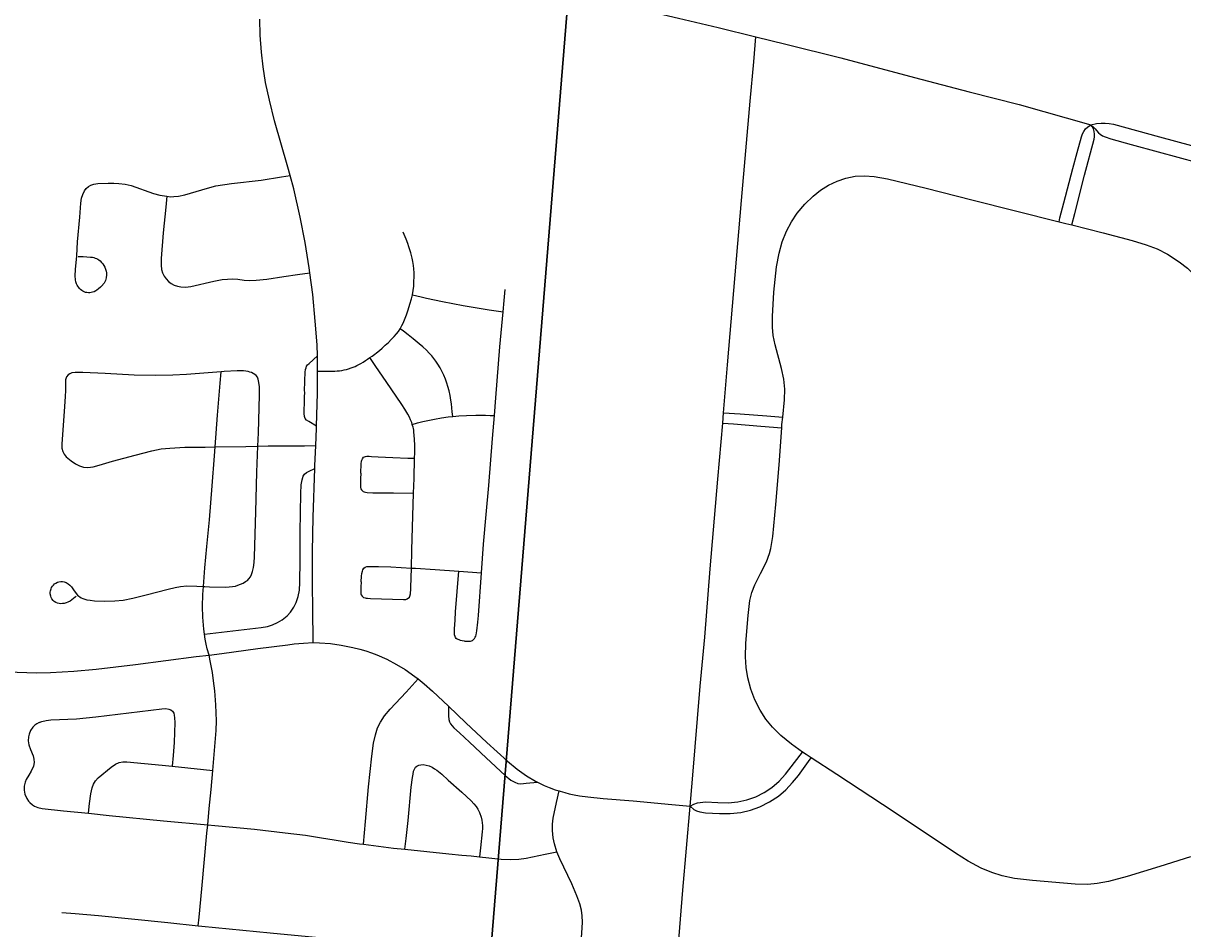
# Model space of a CAD drawing. Extents: x 0 to 34, y 0 to 22.
# Drawn here: x 5.715 to 6.387, y 20.306 to 20.831 of the extents above; entities that cross this region are included whole.
import ezdxf

# ---------------------------------------------------------------- set-up
doc = ezdxf.new("R2010")
doc.units = 0
for name, color, linetype in [('GM_X_City_Street', 7, 'Continuous'), ('GM_X_Corporation', 7, 'Continuous'), ('GM_X_County_Road', 7, 'Continuous')]:
    doc.layers.add(name, color=color, linetype=linetype)

msp = doc.modelspace()

# ---------------------------------------------------------------- linework, layer by layer
at = {"layer": 'GM_X_City_Street'}
msp.add_line((5.96756, 20.51336), (5.98052, 20.5125), dxfattribs=at)
for points in [[(5.88303, 20.47194), (5.88285, 20.49193), (5.8827, 20.50501), (5.88267, 20.52484), (5.88301, 20.54465), (5.88398, 20.57303), (5.88403, 20.57439), (5.88453, 20.58619), (5.88496, 20.5961), (5.88499, 20.59753), (5.88552, 20.61663), (5.88551, 20.62933), (5.88551, 20.63651), (5.88545, 20.63835), (5.88524, 20.64459), (5.88424, 20.65835), (5.88271, 20.67386), (5.88106, 20.68644), (5.88069, 20.68931), (5.87833, 20.70408), (5.87543, 20.71876), (5.8717, 20.73517), (5.86965, 20.74296), (5.86838, 20.74782), (5.86066, 20.77468), (5.85759, 20.78663), (5.85544, 20.79687), (5.85397, 20.80598), (5.85301, 20.81453), (5.85229, 20.82436), (5.85207, 20.83357)], [(6.09231, 20.26583), (6.09735, 20.32839), (6.10156, 20.37704), (6.10292, 20.39279), (6.10749, 20.44669), (6.11004, 20.47515), (6.11322, 20.51481), (6.11776, 20.56679), (6.12048, 20.5993), (6.12098, 20.60532), (6.1233, 20.63306), (6.13131, 20.72842), (6.13634, 20.78601), (6.13845, 20.80895), (6.13978, 20.82334)], [(6.31552, 20.71611), (6.31607, 20.71828), (6.31831, 20.72706), (6.32352, 20.74693), (6.32606, 20.75634), (6.32859, 20.76542), (6.32917, 20.76707), (6.32987, 20.76853), (6.33092, 20.77001), (6.33197, 20.77091), (6.334, 20.77239)], [(6.32296, 20.71422), (6.32461, 20.72082), (6.33039, 20.74317), (6.33595, 20.76395), (6.3361, 20.76538), (6.33617, 20.76685), (6.33596, 20.7684), (6.33547, 20.77001), (6.33484, 20.77127), (6.334, 20.77239)], [(5.79812, 20.73085), (5.80022, 20.7306), (5.80229, 20.73064), (5.80487, 20.73086), (5.80862, 20.73164), (5.82175, 20.73563), (5.82648, 20.73691), (5.83562, 20.73827), (5.85291, 20.74025), (5.86464, 20.74215), (5.86965, 20.74296)], [(6.15532, 20.60276), (6.15638, 20.61274), (6.15645, 20.61905), (6.15591, 20.62472), (6.15462, 20.63087), (6.15082, 20.64464), (6.14976, 20.65003), (6.14929, 20.65488), (6.1493, 20.66102), (6.15021, 20.67523), (6.15177, 20.69001), (6.15316, 20.69788), (6.15497, 20.70437), (6.15747, 20.71061), (6.16034, 20.71601), (6.16376, 20.72108), (6.1681, 20.72623), (6.17293, 20.73094), (6.17722, 20.73438), (6.18184, 20.73731), (6.18679, 20.73965), (6.19198, 20.74141), (6.19732, 20.74247), (6.20277, 20.74275), (6.20825, 20.74235), (6.21613, 20.74097), (6.23842, 20.73554), (6.26493, 20.72881), (6.31552, 20.71611)], [(5.74663, 20.69594), (5.74955, 20.69583), (5.75394, 20.6956), (5.75507, 20.6955), (5.75581, 20.69532), (5.75666, 20.69505), (5.75742, 20.6947), (5.75807, 20.69437), (5.75868, 20.69392), (5.75944, 20.69335), (5.76024, 20.69253), (5.76099, 20.69166), (5.76168, 20.69062), (5.76216, 20.68968), (5.76261, 20.68864), (5.76292, 20.6875), (5.76311, 20.68642), (5.76319, 20.68524), (5.76303, 20.6836), (5.76285, 20.68281), (5.76255, 20.68201), (5.76222, 20.68129), (5.76175, 20.68051), (5.76029, 20.6787), (5.75961, 20.67807), (5.75853, 20.6771), (5.75764, 20.67643), (5.7569, 20.67597), (5.75592, 20.6755), (5.75505, 20.67525), (5.7543, 20.67507), (5.75341, 20.67494), (5.7527, 20.67492), (5.75177, 20.67499), (5.75106, 20.67512), (5.75021, 20.6754), (5.74947, 20.67574), (5.74877, 20.6762), (5.74808, 20.67674), (5.74752, 20.67731), (5.74703, 20.67787), (5.74649, 20.67865), (5.74613, 20.67927), (5.74573, 20.68016), (5.74539, 20.68122), (5.74512, 20.68236), (5.74492, 20.6847), (5.7451, 20.68835), (5.746, 20.69636), (5.74642, 20.70448), (5.7476, 20.71869), (5.74833, 20.72677), (5.74873, 20.72973), (5.74938, 20.73198), (5.75038, 20.73405), (5.75141, 20.73537), (5.75268, 20.73646), (5.75413, 20.7373), (5.75573, 20.73785), (5.75805, 20.73821), (5.7642, 20.73843), (5.76742, 20.7384), (5.77037, 20.73834), (5.77392, 20.73791), (5.77745, 20.73705), (5.79034, 20.73249), (5.79404, 20.73155), (5.79812, 20.73085)], [(5.79812, 20.73085), (5.79749, 20.72447), (5.79602, 20.70966), (5.79488, 20.69478), (5.79482, 20.69095), (5.79513, 20.68833), (5.79569, 20.68641), (5.79656, 20.6846), (5.79772, 20.68296), (5.7991, 20.68151), (5.80069, 20.68027), (5.80245, 20.6793), (5.80433, 20.67862), (5.80629, 20.67824), (5.80892, 20.67814), (5.81214, 20.67851), (5.82546, 20.68168), (5.83026, 20.68254), (5.83327, 20.68278), (5.83606, 20.68288), (5.83935, 20.68268), (5.84299, 20.68227), (5.84615, 20.68204), (5.84993, 20.68215), (5.85617, 20.68274), (5.86604, 20.68429), (5.87398, 20.68542), (5.88106, 20.68644)], [(6.31552, 20.71611), (6.3195, 20.71511), (6.32296, 20.71422)], [(6.32296, 20.71422), (6.34106, 20.70956), (6.35788, 20.70522), (6.36615, 20.70271), (6.37244, 20.70028), (6.37846, 20.69726), (6.38514, 20.6929), (6.38995, 20.6891), (6.39486, 20.68447), (6.39933, 20.67942), (6.40294, 20.67448), (6.40637, 20.66868), (6.40946, 20.662), (6.41242, 20.65388), (6.42536, 20.61368), (6.42937, 20.60127)], [(5.94055, 20.67374), (5.94095, 20.67616), (5.94128, 20.67876), (5.94145, 20.68155), (5.94153, 20.68402), (5.94149, 20.68653), (5.94141, 20.68875), (5.94121, 20.69078), (5.94087, 20.69294), (5.94046, 20.69494), (5.94005, 20.69652), (5.93964, 20.69804), (5.9391, 20.69985), (5.93857, 20.70153), (5.93787, 20.7035), (5.93692, 20.70605), (5.93527, 20.71004)], [(5.93343, 20.65398), (5.93451, 20.65582), (5.93528, 20.65734), (5.93604, 20.6591), (5.93713, 20.66207), (5.93808, 20.66489), (5.9391, 20.66819), (5.94, 20.67139), (5.94055, 20.67374)], [(5.94055, 20.67374), (5.9456, 20.67247), (5.94877, 20.67173), (5.95794, 20.66983), (5.96994, 20.66753), (5.98508, 20.66489), (5.98917, 20.66432), (5.99316, 20.6639)], [(5.99316, 20.6639), (5.99376, 20.67032), (5.99426, 20.67673)], [(5.98806, 20.60363), (5.98883, 20.61389), (5.99128, 20.64361), (5.99316, 20.6639)], [(5.91584, 20.63725), (5.9172, 20.63815), (5.91868, 20.63922), (5.91979, 20.64008), (5.92148, 20.64144), (5.92308, 20.64284), (5.92484, 20.64448), (5.92661, 20.64609), (5.9283, 20.64777), (5.92989, 20.64951), (5.93129, 20.6511), (5.93245, 20.6525), (5.93343, 20.65398)], [(5.9639, 20.60317), (5.96367, 20.60576), (5.9634, 20.60818), (5.96313, 20.61041), (5.96284, 20.61253), (5.96235, 20.61538), (5.9618, 20.61809), (5.96116, 20.62044), (5.9606, 20.62236), (5.95972, 20.62475), (5.95875, 20.62707), (5.95777, 20.62909), (5.95656, 20.63137), (5.95528, 20.63338), (5.95405, 20.6353), (5.95296, 20.63678), (5.95173, 20.63832), (5.95035, 20.63988), (5.94869, 20.64154), (5.94659, 20.64352), (5.94452, 20.64535), (5.94108, 20.64816), (5.93818, 20.65044), (5.93536, 20.65258), (5.93343, 20.65398)], [(5.88499, 20.59753), (5.88042, 20.60026), (5.87919, 20.60105), (5.87841, 20.60197), (5.87797, 20.60311), (5.87775, 20.60492), (5.87802, 20.61298), (5.87798, 20.61482), (5.87808, 20.61669), (5.87803, 20.61855), (5.87815, 20.6229), (5.87826, 20.62536), (5.87831, 20.62721), (5.87841, 20.62881), (5.87858, 20.63029), (5.87887, 20.63141), (5.87918, 20.63233), (5.87973, 20.63305), (5.88064, 20.63389), (5.88545, 20.63835)], [(5.88551, 20.62933), (5.89159, 20.62932), (5.89422, 20.62931), (5.89558, 20.6294), (5.89684, 20.6295), (5.89834, 20.62964), (5.89969, 20.62985), (5.90092, 20.6301), (5.90228, 20.63043), (5.90356, 20.63079), (5.90495, 20.63125), (5.90614, 20.63166), (5.90733, 20.63215), (5.90836, 20.63265), (5.90947, 20.63322), (5.91063, 20.63386), (5.91198, 20.63466), (5.91329, 20.63552), (5.91457, 20.63639), (5.91584, 20.63725)], [(5.94046, 20.59849), (5.94012, 20.59953), (5.9395, 20.60115), (5.93877, 20.60278), (5.9379, 20.6044), (5.93614, 20.60734), (5.93435, 20.61015), (5.92535, 20.6235), (5.91933, 20.63217), (5.91584, 20.63725)], [(5.74089, 20.62726), (5.73999, 20.62603), (5.73944, 20.62428), (5.7393, 20.62181), (5.73933, 20.61816), (5.73915, 20.61467), (5.73871, 20.60881), (5.73728, 20.58714), (5.73727, 20.58466), (5.73779, 20.58289), (5.73864, 20.58123), (5.73981, 20.57979), (5.74263, 20.57736), (5.74519, 20.57558), (5.74742, 20.5745), (5.74979, 20.5738), (5.75226, 20.57358), (5.75533, 20.57395), (5.75893, 20.57491), (5.76667, 20.57719), (5.77987, 20.58065), (5.78945, 20.58318), (5.79492, 20.58425), (5.79984, 20.58482), (5.8085, 20.58527), (5.8203, 20.5854), (5.82616, 20.58547), (5.84388, 20.58568), (5.85094, 20.58588), (5.85691, 20.58605), (5.878, 20.58616), (5.88453, 20.58619)], [(5.8194, 20.50457), (5.82011, 20.50449), (5.82295, 20.50431), (5.83188, 20.50416), (5.83424, 20.50431), (5.83622, 20.50451), (5.83791, 20.50474), (5.83927, 20.50517), (5.84078, 20.50574), (5.84246, 20.50649), (5.84377, 20.5073), (5.84484, 20.50805), (5.84564, 20.50884), (5.84664, 20.51004), (5.84732, 20.51139), (5.84791, 20.51309), (5.84839, 20.51559), (5.84874, 20.51846), (5.84897, 20.5217), (5.84968, 20.54779), (5.85035, 20.57074), (5.85094, 20.58588), (5.85124, 20.59369), (5.85188, 20.6154), (5.85181, 20.62022), (5.85148, 20.62282), (5.85113, 20.6247), (5.85063, 20.62589), (5.85001, 20.62682), (5.8492, 20.62745), (5.8482, 20.62813), (5.84718, 20.62859), (5.84631, 20.62889), (5.84539, 20.6292), (5.84398, 20.62943), (5.84265, 20.62957), (5.84103, 20.62963), (5.8389, 20.62965), (5.83136, 20.6292), (5.82966, 20.62906), (5.80959, 20.62749), (5.80153, 20.62703), (5.79161, 20.62685), (5.7792, 20.6271), (5.76245, 20.62797), (5.74936, 20.62861), (5.74496, 20.62861), (5.74308, 20.62838), (5.74189, 20.62789), (5.74089, 20.62726)], [(5.81633, 20.30772), (5.81681, 20.31271), (5.81838, 20.32917), (5.82143, 20.36139), (5.82189, 20.36626), (5.82277, 20.37564), (5.82385, 20.38679), (5.8248, 20.39783), (5.82681, 20.42088), (5.82701, 20.42648), (5.8266, 20.43581), (5.82594, 20.44387), (5.82521, 20.44978), (5.82457, 20.45459), (5.82392, 20.45841), (5.82334, 20.46134), (5.82263, 20.46469), (5.82162, 20.46832), (5.82099, 20.47108), (5.82045, 20.47385), (5.82002, 20.47679), (5.81959, 20.47973), (5.81894, 20.4866), (5.81877, 20.49287), (5.81903, 20.49975), (5.8194, 20.50457), (5.82022, 20.5153), (5.8213, 20.52771), (5.82293, 20.54314), (5.82438, 20.56295), (5.8258, 20.58031), (5.82616, 20.58547), (5.82747, 20.6039), (5.82878, 20.62004), (5.82902, 20.62253), (5.82966, 20.62906)], [(6.12098, 20.60532), (6.13063, 20.6046), (6.14616, 20.60345), (6.15532, 20.60276)], [(5.94046, 20.59849), (5.94348, 20.59943), (5.94656, 20.60021), (5.94956, 20.60087), (5.95338, 20.60161), (5.95745, 20.60227), (5.96127, 20.60284), (5.9639, 20.60317)], [(5.94181, 20.57891), (5.94189, 20.58199), (5.94189, 20.5863), (5.94181, 20.58999), (5.94165, 20.59213), (5.9414, 20.59422), (5.94128, 20.59518), (5.94111, 20.59608), (5.94091, 20.59698), (5.94066, 20.59789), (5.94046, 20.59849)], [(5.9639, 20.60317), (5.96756, 20.60345), (5.97184, 20.60366), (5.97734, 20.60383), (5.98022, 20.60387), (5.98302, 20.60387), (5.98556, 20.60378), (5.98806, 20.60363)], [(5.98052, 20.5125), (5.98182, 20.52898), (5.98336, 20.54632), (5.98482, 20.56306), (5.98707, 20.59033), (5.98806, 20.60363)], [(6.12048, 20.5993), (6.12673, 20.59881), (6.14261, 20.59756), (6.15472, 20.5966)], [(6.15472, 20.5966), (6.15486, 20.59852), (6.15532, 20.60276)], [(6.16676, 20.40847), (6.1603, 20.41298), (6.15413, 20.41806), (6.14938, 20.42283), (6.14552, 20.42758), (6.14219, 20.43271), (6.13914, 20.4387), (6.13674, 20.445), (6.135, 20.4515), (6.13403, 20.45754), (6.13365, 20.46365), (6.13385, 20.47165), (6.1352, 20.48773), (6.13625, 20.49627), (6.13739, 20.50098), (6.13908, 20.50552), (6.14243, 20.51211), (6.14585, 20.51882), (6.14763, 20.52356), (6.14846, 20.52661), (6.14961, 20.53343), (6.15133, 20.55205), (6.15315, 20.57497), (6.15472, 20.5966)], [(5.91057, 20.5702), (5.91092, 20.57561), (5.91109, 20.57711), (5.91124, 20.57785), (5.91153, 20.57859), (5.91227, 20.57949), (5.91342, 20.57995), (5.91416, 20.58003), (5.91552, 20.58003), (5.91688, 20.57995), (5.92075, 20.57978), (5.92925, 20.57933), (5.93793, 20.579), (5.94181, 20.57891)], [(5.94123, 20.5586), (5.94151, 20.56713), (5.94181, 20.57891)], [(5.82002, 20.47679), (5.82332, 20.47718), (5.85288, 20.48066), (5.85654, 20.48135), (5.85951, 20.48227), (5.86235, 20.48354), (5.86503, 20.48511), (5.8679, 20.48741), (5.86989, 20.48959), (5.87178, 20.49247), (5.8731, 20.49519), (5.87428, 20.49873), (5.87498, 20.50239), (5.87536, 20.50672), (5.8755, 20.51979), (5.87554, 20.53598), (5.87584, 20.5584), (5.87607, 20.56337), (5.87654, 20.56644), (5.87713, 20.56843), (5.87803, 20.56972), (5.87922, 20.57061), (5.88064, 20.5714), (5.88398, 20.57303)], [(5.91057, 20.5702), (5.91044, 20.56701), (5.91036, 20.56344), (5.9104, 20.56269), (5.91052, 20.56187), (5.91073, 20.56121), (5.91105, 20.5606), (5.91151, 20.56006), (5.91204, 20.55969), (5.91265, 20.55938), (5.91344, 20.55916), (5.91422, 20.55903), (5.91755, 20.55887), (5.92096, 20.5588), (5.92962, 20.55873), (5.94123, 20.5586)], [(5.93993, 20.51518), (5.94017, 20.52555), (5.94123, 20.5586)], [(5.91083, 20.50712), (5.91105, 20.51041), (5.91124, 20.51197), (5.91151, 20.51334), (5.91178, 20.51419), (5.91239, 20.51518), (5.91313, 20.51575), (5.9142, 20.51612), (5.91597, 20.51616), (5.91755, 20.51613), (5.92097, 20.51603), (5.92806, 20.5158), (5.93993, 20.51518)], [(5.93877, 20.49826), (5.93906, 20.49888), (5.93938, 20.50015), (5.93951, 20.50101), (5.93963, 20.50241), (5.93968, 20.5039), (5.93993, 20.51518)], [(5.93993, 20.51518), (5.9424, 20.51503), (5.95381, 20.51431), (5.96756, 20.51336)], [(5.97078, 20.47284), (5.96935, 20.47303), (5.96836, 20.47323), (5.96763, 20.47346), (5.96657, 20.47395), (5.96602, 20.47438), (5.96558, 20.4749), (5.96526, 20.47556), (5.96505, 20.47638), (5.96493, 20.47723), (5.96488, 20.47856), (5.96498, 20.47989), (5.96531, 20.48502), (5.96563, 20.4897), (5.96756, 20.51336)], [(5.97078, 20.47284), (5.97232, 20.47272), (5.97327, 20.47268), (5.97417, 20.47272), (5.97478, 20.47288), (5.97544, 20.47324), (5.97604, 20.47374), (5.97651, 20.47428), (5.97698, 20.475), (5.97729, 20.47564), (5.97754, 20.47636), (5.97778, 20.47753), (5.978, 20.47884), (5.97846, 20.48371), (5.97879, 20.48774), (5.98052, 20.5125)], [(5.74565, 20.49889), (5.74501, 20.49829), (5.74409, 20.49748), (5.74306, 20.49671), (5.74202, 20.49601), (5.74077, 20.4953), (5.73979, 20.495), (5.7386, 20.49466), (5.73773, 20.49456), (5.73675, 20.49445), (5.73562, 20.49455), (5.7347, 20.49476), (5.73375, 20.49512), (5.73275, 20.49585), (5.73214, 20.49645), (5.73154, 20.49727), (5.73111, 20.49808), (5.73078, 20.49897), (5.73057, 20.50019), (5.73057, 20.50111), (5.73069, 20.50205), (5.731, 20.50312), (5.73131, 20.50381), (5.73176, 20.50464), (5.73237, 20.50534), (5.73301, 20.50595), (5.73381, 20.50651), (5.73464, 20.50692), (5.73552, 20.50722), (5.73675, 20.5074), (5.73757, 20.50736), (5.73861, 20.50724), (5.73977, 20.50684), (5.74099, 20.50605), (5.74192, 20.5053), (5.74279, 20.50432), (5.74361, 20.5032), (5.74446, 20.50198), (5.74638, 20.49954), (5.74702, 20.49889), (5.74767, 20.4984), (5.74854, 20.49786), (5.74945, 20.4975), (5.7506, 20.49715), (5.75184, 20.49682), (5.7537, 20.4965), (5.75615, 20.49623), (5.76174, 20.49597), (5.76795, 20.49614), (5.77289, 20.49664), (5.77839, 20.49765), (5.7862, 20.49972), (5.79884, 20.50297), (5.80294, 20.50399), (5.80611, 20.50449), (5.80968, 20.50488), (5.81548, 20.50469), (5.8194, 20.50457)], [(5.91083, 20.50712), (5.91066, 20.50405), (5.91057, 20.5011), (5.91069, 20.50027), (5.91091, 20.49962), (5.91149, 20.49878), (5.91223, 20.49819), (5.91314, 20.49785), (5.91382, 20.49773), (5.91452, 20.49768), (5.91621, 20.4976), (5.93544, 20.49698), (5.93667, 20.49701), (5.93758, 20.49727), (5.93877, 20.49826)], [(5.70569, 20.45497), (5.72256, 20.45449), (5.73062, 20.45459), (5.74424, 20.45531), (5.75721, 20.45653), (5.78003, 20.45931), (5.8152, 20.46389), (5.82263, 20.46469), (5.83001, 20.4657), (5.85097, 20.4685), (5.86825, 20.47072), (5.87196, 20.47114), (5.8773, 20.47169), (5.88303, 20.47194), (5.88666, 20.47172), (5.89297, 20.47136), (5.89925, 20.47052), (5.90608, 20.46918), (5.91005, 20.46815), (5.91359, 20.46712), (5.9168, 20.46601), (5.91998, 20.46482), (5.92578, 20.46225), (5.93139, 20.4593), (5.93626, 20.45634), (5.94197, 20.45235), (5.94389, 20.45083), (5.94742, 20.44804), (5.95211, 20.44385), (5.96149, 20.43497), (5.97154, 20.42546), (5.98375, 20.41396), (5.99561, 20.40313), (6.00131, 20.39851), (6.00678, 20.39466), (6.012, 20.39155), (6.01311, 20.39099), (6.01686, 20.38912), (6.01987, 20.3878), (6.02327, 20.3866), (6.0256, 20.38587), (6.02624, 20.38568), (6.02892, 20.38494), (6.0315, 20.38423), (6.03439, 20.38364), (6.03753, 20.38305), (6.0422, 20.38245), (6.05124, 20.38157), (6.06858, 20.3802), (6.0909, 20.37806), (6.10156, 20.37704)], [(5.91224, 20.35491), (5.91334, 20.36814), (5.91511, 20.38822), (5.917, 20.40614), (5.91796, 20.41353), (5.91907, 20.41837), (5.92039, 20.4225), (5.9221, 20.42583), (5.92444, 20.42949), (5.92757, 20.43334), (5.937, 20.44325), (5.93867, 20.44508), (5.94389, 20.45083)], [(5.72418, 20.42552), (5.72566, 20.42611), (5.72825, 20.42683), (5.73085, 20.42715), (5.74576, 20.4278), (5.75695, 20.42882), (5.79525, 20.43356), (5.7976, 20.43366), (5.79927, 20.4334), (5.80048, 20.43297), (5.80146, 20.43209), (5.80217, 20.43093), (5.80245, 20.42977), (5.80253, 20.42835), (5.80268, 20.42568), (5.80232, 20.4139), (5.80175, 20.40647), (5.80127, 20.40017)], [(5.96149, 20.43497), (5.96144, 20.42943), (5.96167, 20.42725), (5.96197, 20.42588), (5.96259, 20.42486), (5.96463, 20.42255), (5.96778, 20.41957), (5.97374, 20.4141), (5.98332, 20.4051), (5.9943, 20.39492), (5.99772, 20.3922), (5.99985, 20.39095), (6.00159, 20.39029), (6.00343, 20.39007), (6.00657, 20.39034), (6.01311, 20.39099)], [(5.72418, 20.42552), (5.72281, 20.42478), (5.72167, 20.424), (5.72046, 20.42285), (5.71914, 20.42097), (5.71823, 20.41887), (5.71786, 20.4172), (5.71779, 20.41491), (5.71816, 20.41262), (5.71915, 20.40984), (5.72062, 20.40633), (5.7211, 20.40436), (5.72116, 20.4023), (5.72075, 20.40026), (5.71946, 20.39727), (5.7182, 20.395), (5.7166, 20.39245), (5.71595, 20.39088), (5.7155, 20.38863), (5.71541, 20.38632), (5.71581, 20.38408), (5.71693, 20.3814), (5.71795, 20.38001), (5.71863, 20.37918), (5.72014, 20.37784), (5.72143, 20.37708), (5.72335, 20.37624), (5.72582, 20.37573), (5.73816, 20.37442), (5.75266, 20.37293), (5.76473, 20.37168), (5.79629, 20.36863), (5.82189, 20.36626), (5.82601, 20.36588), (5.84892, 20.36374), (5.86684, 20.36165), (5.87859, 20.36029), (5.88781, 20.35873), (5.89514, 20.35742), (5.90328, 20.3562), (5.90987, 20.35522), (5.91224, 20.35491), (5.92953, 20.35274), (5.93614, 20.35207), (5.9617, 20.34946), (5.96913, 20.34871), (5.97469, 20.34819), (5.97944, 20.34769), (5.99195, 20.34639), (5.99748, 20.34616), (6.00235, 20.34635), (6.00658, 20.34691), (6.01751, 20.34921), (6.02432, 20.35065)], [(5.75266, 20.37293), (5.75335, 20.37864), (5.75401, 20.38412), (5.75477, 20.38765), (5.75558, 20.38981), (5.75679, 20.39174), (5.75837, 20.39344), (5.76593, 20.39974), (5.76838, 20.40141), (5.77048, 20.40232), (5.7727, 20.40277), (5.77502, 20.40274), (5.79537, 20.40075), (5.80127, 20.40017), (5.81945, 20.39836), (5.8248, 20.39783)], [(6.10156, 20.37704), (6.10376, 20.37814), (6.10582, 20.3789), (6.10743, 20.37926), (6.11051, 20.37955), (6.11764, 20.37915), (6.12374, 20.37901), (6.12919, 20.37951), (6.13451, 20.38067), (6.13965, 20.38249), (6.14453, 20.38494), (6.14906, 20.38797), (6.1532, 20.39155), (6.15688, 20.39559), (6.16539, 20.40668), (6.16676, 20.40847)], [(6.10156, 20.37704), (6.10368, 20.37505), (6.1053, 20.37432), (6.10727, 20.37376), (6.11058, 20.37313), (6.11854, 20.37272), (6.12482, 20.3727), (6.13108, 20.37343), (6.13659, 20.37475), (6.14193, 20.37666), (6.14756, 20.37948), (6.15282, 20.38294), (6.15715, 20.3866), (6.16102, 20.39076), (6.16441, 20.39488), (6.17027, 20.40304), (6.17176, 20.40511)], [(6.17176, 20.40511), (6.1689, 20.40697), (6.16676, 20.40847)], [(6.3917, 20.34775), (6.37403, 20.34202), (6.35504, 20.33618), (6.34431, 20.33331), (6.33766, 20.33213), (6.33218, 20.33165), (6.32482, 20.33171), (6.30009, 20.33393), (6.28967, 20.33518), (6.28247, 20.33669), (6.27664, 20.33852), (6.27042, 20.34117), (6.26281, 20.34519), (6.25554, 20.34985), (6.21983, 20.37358), (6.18659, 20.39544), (6.17176, 20.40511)], [(5.93614, 20.35207), (5.93695, 20.3583), (5.93805, 20.3688), (5.93986, 20.38799), (5.9406, 20.39373), (5.94091, 20.39566), (5.94127, 20.39734), (5.94155, 20.3982), (5.94193, 20.39891), (5.94235, 20.39963), (5.94313, 20.40027), (5.94422, 20.40082), (5.94544, 20.40107), (5.94686, 20.40114), (5.94849, 20.4009), (5.95024, 20.40035), (5.95204, 20.39959), (5.95343, 20.39879), (5.95471, 20.39798), (5.95758, 20.39562), (5.96124, 20.39222), (5.96912, 20.38515), (5.97463, 20.38011), (5.97619, 20.37844), (5.97749, 20.37684), (5.97842, 20.3753), (5.97944, 20.37338), (5.98037, 20.37071), (5.98077, 20.3689), (5.98111, 20.3658), (5.98113, 20.36405), (5.981, 20.36207), (5.97999, 20.35279), (5.97944, 20.34769)], [(6.02944, 20.19451), (6.03049, 20.20564), (6.03087, 20.20997), (6.03346, 20.23965), (6.03648, 20.27305), (6.03712, 20.28112), (6.0374, 20.28564), (6.03778, 20.29165), (6.03872, 20.30338), (6.03913, 20.30966), (6.03897, 20.31348), (6.03851, 20.31663), (6.0376, 20.32032), (6.03593, 20.32508), (6.03296, 20.33198), (6.026, 20.34655), (6.02432, 20.35065), (6.0229, 20.35515), (6.02218, 20.35871), (6.02177, 20.36293), (6.0218, 20.36655), (6.02223, 20.37015), (6.02418, 20.37925), (6.0256, 20.38587)], [(5.73731, 20.31542), (5.74498, 20.31481), (5.75856, 20.3136), (5.7987, 20.30961), (5.81633, 20.30772), (5.81845, 20.30749), (5.858, 20.30357), (5.88025, 20.30149), (5.91115, 20.29855), (5.93214, 20.29637), (5.96611, 20.2929), (5.98959, 20.29057), (6.03096, 20.2863), (6.0374, 20.28564)]]:
    msp.add_lwpolyline(points, dxfattribs=at)
at = {"layer": 'GM_X_Corporation'}
for points in [[(6.05195, 21.10587), (5.06523, 21.10587), (4.99301, 20.3518), (5.98271, 20.25288)], [(7.06384, 21.10587), (6.05195, 21.10587), (5.98271, 20.25288), (6.97134, 20.15852)]]:
    msp.add_lwpolyline(points, close=True, dxfattribs=at)
at = {"layer": 'GM_X_County_Road'}
for points in [[(5.85945, 20.89152), (5.86676, 20.88965), (5.89515, 20.88276), (5.92408, 20.87561), (5.944, 20.87075), (5.96086, 20.86654), (5.99165, 20.85903), (6.01394, 20.85355), (6.03864, 20.84727), (6.05683, 20.84312), (6.07676, 20.83837), (6.09493, 20.8342), (6.1179, 20.8288), (6.13978, 20.82334)], [(6.13978, 20.82334), (6.15706, 20.81904), (6.189, 20.8111), (6.23163, 20.79986), (6.26347, 20.79149), (6.29238, 20.78412), (6.334, 20.77239)], [(6.334, 20.77239), (6.33729, 20.77308), (6.33995, 20.77322), (6.34226, 20.77322), (6.34464, 20.77301), (6.34702, 20.7726), (6.37382, 20.76543), (6.42236, 20.75229), (6.44815, 20.74536), (6.46804, 20.74037), (6.48925, 20.73557), (6.50203, 20.7329), (6.51715, 20.72998), (6.51918, 20.72967)], [(6.334, 20.77239), (6.33568, 20.77071), (6.33645, 20.76994), (6.33729, 20.76896), (6.33834, 20.76776), (6.33946, 20.76685), (6.34065, 20.76602), (6.34219, 20.76525), (6.34562, 20.76413), (6.35745, 20.76091), (6.373, 20.75661), (6.39582, 20.75042), (6.40836, 20.74672), (6.42493, 20.74138), (6.44153, 20.73621), (6.45825, 20.73148), (6.47269, 20.72783), (6.48783, 20.72447), (6.50306, 20.72143), (6.51616, 20.7189)]]:
    msp.add_lwpolyline(points, dxfattribs=at)

doc.saveas('drawing.dxf')
